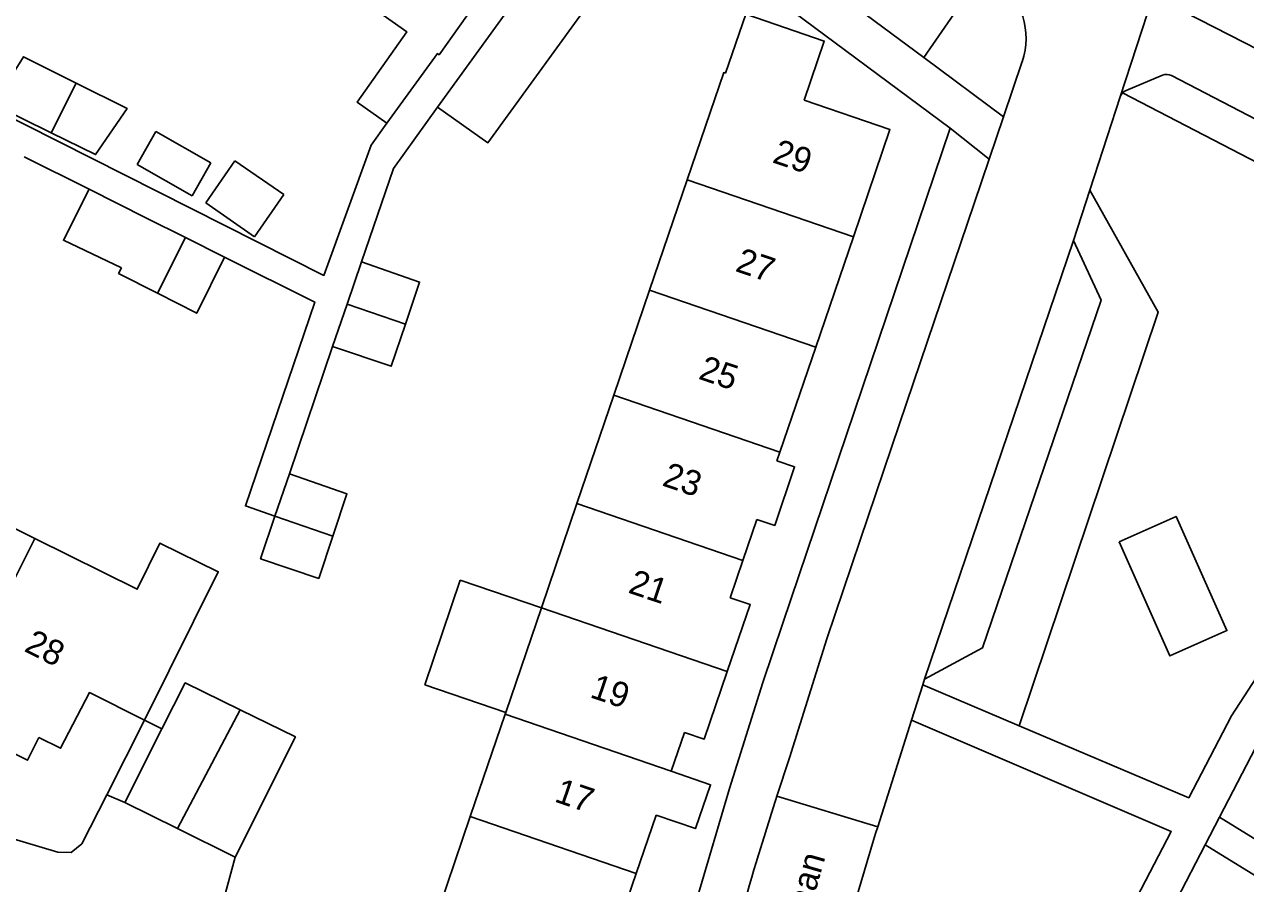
# Model space of a CAD drawing. Extents: x 194485 to 197793, y 468269 to 470822.
# Drawn here: x 195561 to 195619.8, y 470175.4 to 470216.8 of the extents above; entities that cross this region are included whole.
import ezdxf

# ---------------------------------------------------------------- set-up
doc = ezdxf.new("R2010")
doc.units = 0
for name, color, linetype in [('BGT grensvlak begroeid terreindeel', 7, 'Continuous'), ('BGT grensvlak gebouwinstallatie plus 1', 7, 'Continuous'), ('BGT grensvlak onbegroeid terreindeel', 7, 'Continuous'), ('BGT grensvlak overig bouwwerk uitbreiding populatie', 7, 'Continuous'), ('BGT grensvlak pand op maaiveld', 7, 'Continuous'), ('BGT grensvlak pand op maaiveld LR', 7, 'Continuous'), ('BGT grensvlak wegdeel', 7, 'Continuous'), ('BGT tekst huisnummerreeks', 7, 'Continuous'), ('BGT tekst openbare ruimte label weg', 7, 'Continuous')]:
    doc.layers.add(name, color=color, linetype=linetype)

msp = doc.modelspace()

# ---------------------------------------------------------------- linework, layer by layer
at = {"layer": 'BGT grensvlak begroeid terreindeel'}
msp.add_lwpolyline([(195608.878, 470183.011), (195615.565, 470202.917), (195612.277, 470208.781)], dxfattribs=at)
at = {"layer": 'BGT grensvlak gebouwinstallatie plus 1'}
for p, q in [((195581.998, 470190.013), (195580.284, 470184.98)), ((195585.896, 470188.678), (195581.998, 470190.013)), ((195580.284, 470184.98), (195584.184, 470183.651))]:
    msp.add_line(p, q, dxfattribs=at)
msp.add_lwpolyline([(195562.32, 470211.549), (195559.552, 470212.911), (195560.982, 470215.202), (195563.513, 470213.94)], dxfattribs=at)
at = {"layer": 'BGT grensvlak onbegroeid terreindeel'}
msp.add_lwpolyline([(195613.685, 470191.859), (195616.424, 470193.078), (195618.868, 470187.585), (195616.129, 470186.366), (195613.685, 470191.859)], dxfattribs=at)
at = {"layer": 'BGT grensvlak overig bouwwerk uitbreiding populatie'}
for p, q in [((195566.448, 470210.023), (195567.354, 470211.613)), ((195567.354, 470211.613), (195570.005, 470210.102)), ((195569.098, 470208.512), (195566.448, 470210.023)), ((195570.005, 470210.102), (195569.098, 470208.512)), ((195569.752, 470208.171), (195571.155, 470210.197)), ((195571.155, 470210.197), (195573.505, 470208.57)), ((195573.505, 470208.57), (195572.103, 470206.544)), ((195572.103, 470206.544), (195569.752, 470208.171))]:
    msp.add_line(p, q, dxfattribs=at)
at = {"layer": 'BGT grensvlak pand op maaiveld'}
for p, q in [((195580.905, 470212.774), (195586.29, 470220.234)), ((195563.513, 470213.94), (195562.32, 470211.549)), ((195591.104, 470203.972), (195592.912, 470209.282)), ((195566.9, 470207.441), (195564.138, 470208.836)), ((195568.778, 470206.503), (195566.9, 470207.441)), ((195568.778, 470206.503), (195570.656, 470205.565)), ((195599.096, 470201.235), (195600.906, 470206.545)), ((195577.246, 470205.334), (195576.551, 470203.296)), ((195589.381, 470198.914), (195591.104, 470203.972)), ((195575.855, 470201.258), (195576.551, 470203.296)), ((195599.096, 470201.235), (195597.372, 470196.177)), ((195587.606, 470193.7), (195589.381, 470198.914)), ((195597.372, 470196.177), (195597.229, 470195.758)), ((195573.774, 470195.137), (195573.084, 470193.093)), ((195556.655, 470194.438), (195561.525, 470192.022)), ((195585.896, 470188.678), (195587.606, 470193.7)), ((195596.267, 470192.938), (195595.594, 470190.965)), ((195595.594, 470190.965), (195594.983, 470189.171)), ((195584.184, 470183.651), (195585.896, 470188.678)), ((195582.475, 470178.634), (195584.152, 470183.557)), ((195584.152, 470183.557), (195584.184, 470183.651)), ((195565.858, 470179.307), (195567.648, 470182.857)), ((195592.773, 470182.688), (195592.137, 470180.823)), ((195568.388, 470178.055), (195565.858, 470179.307)), ((195591.417, 470178.712), (195590.458, 470175.9)), ((195571.174, 470176.677), (195568.388, 470178.055))]:
    msp.add_line(p, q, dxfattribs=at)
for points in [[(195578.47, 470212.005), (195580.896, 470215.36), (195580.978, 470215.302), (195585.878, 470222.204)], [(195576.45, 470218.514), (195579.428, 470216.401), (195577.032, 470213.025), (195578.47, 470212.005)], [(195588.725, 470218.526), (195583.327, 470211.065), (195580.905, 470212.774)], [(195598.54, 470213.117), (195599.506, 470215.958), (195595.723, 470217.257), (195594.757, 470214.416)], [(195592.912, 470209.282), (195594.67, 470214.446), (195594.757, 470214.416)], [(195563.513, 470213.94), (195565.971, 470212.713), (195564.457, 470210.497), (195562.32, 470211.549)], [(195600.906, 470206.545), (195602.664, 470211.701), (195598.54, 470213.117)], [(195564.138, 470208.836), (195562.909, 470206.37), (195565.7, 470205.051)], [(195570.656, 470205.565), (195569.318, 470202.861), (195567.44, 470203.819)], [(195565.7, 470205.051), (195565.562, 470204.776), (195567.44, 470203.819)], [(195579.356, 470202.337), (195580.039, 470204.362), (195577.246, 470205.334)], [(195579.356, 470202.337), (195578.672, 470200.311), (195575.855, 470201.258)], [(195597.229, 470195.758), (195598.079, 470195.469), (195597.119, 470192.648), (195596.267, 470192.938)], [(195575.864, 470192.133), (195576.54, 470194.165), (195573.774, 470195.137)], [(195575.864, 470192.133), (195575.187, 470190.101), (195572.394, 470191.048), (195573.084, 470193.093)], [(195561.525, 470192.022), (195566.456, 470189.576), (195567.544, 470191.789), (195570.354, 470190.421), (195566.811, 470183.274)], [(195594.983, 470189.171), (195595.94, 470188.845), (195594.838, 470185.615)], [(195594.838, 470185.615), (195593.729, 470182.362), (195592.773, 470182.688)], [(195567.648, 470182.857), (195568.764, 470185.07), (195571.41, 470183.771)], [(195566.811, 470183.274), (195564.154, 470184.605), (195562.774, 470181.921), (195561.727, 470182.441)], [(195557.185, 470183.336), (195561.184, 470181.348), (195561.727, 470182.441)], [(195571.41, 470183.771), (195574.068, 470182.466), (195571.174, 470176.677)], [(195592.137, 470180.823), (195594.034, 470180.17), (195593.308, 470178.061), (195591.417, 470178.712)], [(195590.458, 470175.9), (195588.603, 470170.459), (195580.622, 470173.192), (195582.475, 470178.634)]]:
    msp.add_lwpolyline(points, dxfattribs=at)
at = {"layer": 'BGT grensvlak pand op maaiveld LR'}
for p, q in [((195600.906, 470206.545), (195592.912, 470209.282)), ((195568.778, 470206.503), (195567.44, 470203.819)), ((195599.096, 470201.235), (195591.104, 470203.972)), ((195576.551, 470203.296), (195579.356, 470202.337)), ((195597.372, 470196.177), (195589.381, 470198.914)), ((195595.594, 470190.965), (195587.606, 470193.7)), ((195573.084, 470193.093), (195575.864, 470192.133)), ((195561.525, 470192.022), (195557.185, 470183.336)), ((195594.838, 470185.615), (195585.896, 470188.678)), ((195571.41, 470183.771), (195568.388, 470178.055)), ((195592.137, 470180.823), (195584.152, 470183.557)), ((195590.458, 470175.9), (195582.475, 470178.634))]:
    msp.add_line(p, q, dxfattribs=at)
at = {"layer": 'BGT grensvlak wegdeel'}
for p, q in [((195594.972, 470219.641), (195605.566, 470211.77)), ((195604.287, 470215.172), (195598.601, 470219.395)), ((195604.287, 470215.172), (195606.898, 470218.934)), ((195613.735, 470213.269), (195615.318, 470218.143)), ((195631.526, 470209.787), (195615.318, 470218.143)), ((195604.287, 470215.172), (195608.127, 470212.32)), ((195608.127, 470212.32), (195609.022, 470214.968)), ((195616.199, 470214.296), (195630.124, 470207.074)), ((195612.277, 470208.781), (195613.735, 470213.269)), ((195608.127, 470212.32), (195607.435, 470210.272)), ((195605.566, 470211.77), (195597.51, 470187.946)), ((195605.566, 470211.77), (195607.435, 470210.272)), ((195561.026, 470210.39), (195564.138, 470208.836)), ((195607.435, 470210.272), (195606.713, 470208.138)), ((195611.493, 470206.367), (195612.277, 470208.781)), ((195604.33, 470185.249), (195611.493, 470206.367)), ((195573.774, 470195.137), (195575.855, 470201.258)), ((195604.33, 470185.249), (195604.243, 470184.983)), ((195603.703, 470183.282), (195604.243, 470184.983)), ((195604.243, 470184.983), (195608.878, 470183.011)), ((195566.811, 470183.274), (195564.989, 470179.687)), ((195566.811, 470183.274), (195567.648, 470182.857)), ((195602.073, 470178.148), (195603.703, 470183.282)), ((195564.989, 470179.687), (195565.858, 470179.307)), ((195597.225, 470179.624), (195602.073, 470178.148)), ((195618.514, 470178.614), (195617.823, 470177.283))]:
    msp.add_line(p, q, dxfattribs=at)
for points in [[(195578.47, 470212.005), (195577.704, 470210.946), (195575.436, 470204.684), (195535.55, 470224.837), (195538.094, 470230.074)], [(195613.852, 470213.463), (195613.929, 470213.528), (195614.017, 470213.576), (195615.776, 470214.314)], [(195613.852, 470213.463), (195613.782, 470213.373), (195613.735, 470213.269)], [(195613.852, 470213.463), (195629.994, 470205.091), (195632.096, 470203.521)], [(195577.246, 470205.334), (195578.779, 470209.828), (195580.905, 470212.774)], [(195606.713, 470208.138), (195604.793, 470202.46), (195603.13, 470197.543), (195601.234, 470191.934), (195599.632, 470187.197), (195597.829, 470181.467), (195597.225, 470179.624)], [(195611.493, 470206.367), (195612.819, 470203.489), (195607.111, 470186.755), (195604.33, 470185.249)], [(195570.656, 470205.565), (195574.998, 470203.396), (195571.662, 470193.584), (195573.084, 470193.093)], [(195608.878, 470183.011), (195617.035, 470179.539), (195619.086, 470183.487), (195632.096, 470203.521)], [(195618.514, 470178.614), (195620.47, 470182.379), (195633.507, 470202.466)], [(195591.745, 470168.753), (195593.415, 470174.819), (195594.943, 470179.987), (195596.548, 470185.093), (195597.51, 470187.946)], [(195609.411, 470164.872), (195616.191, 470177.915), (195603.703, 470183.282)], [(195552.376, 470180.469), (195555.2, 470179.131), (195562.641, 470176.924), (195563.285, 470176.91), (195563.785, 470177.317), (195564.989, 470179.687)], [(195596.446, 470177.149), (195597.123, 470179.313), (195597.171, 470179.459), (195597.225, 470179.624)], [(195629.438, 470171.751), (195628.445, 470172.484), (195618.514, 470178.614)], [(195602.073, 470178.148), (195601.971, 470177.825), (195601.869, 470177.504), (195599.225, 470168.579)], [(195617.823, 470177.283), (195613.738, 470169.38), (195607.739, 470157.864), (195602.695, 470144.835), (195597.556, 470131.618), (195596.517, 470128.158), (195595.45, 470123.65), (195594.685, 470119.082), (195594.326, 470115.828), (195594.336, 470115.627)], [(195617.823, 470177.283), (195627.542, 470171.286), (195634.323, 470166.28)], [(195571.174, 470176.677), (195570.637, 470174.722), (195591.745, 470168.753)]]:
    msp.add_lwpolyline(points, dxfattribs=at)
for centre, radius, start, end in [((195605.695, 470216.094), 3.513, 341.29671, 53.38157), ((195615.968, 470213.852), 0.5, 62.51657, 112.61013), ((195760.6, 470127.086), 171.619, 163.03959, 165.03807)]:
    msp.add_arc(centre, radius, start, end, dxfattribs=at)

# ---------------------------------------------------------------- texts
at = {"layer": 'BGT tekst huisnummerreeks'}
for s, rotation, p in [('29', 341.2, (195596.958, 470210.134)), ('27', 341.2, (195595.175, 470204.901)), ('25', 341.2, (195593.404, 470199.718)), ('23', 341.2, (195591.657, 470194.582)), ('21', 341.2, (195590.022, 470189.427)), ('28', 333.6, (195560.965, 470186.617)), ('19', 341.2, (195588.182, 470184.393)), ('17', 341.2, (195586.472, 470179.373))]:
    msp.add_text(s, height=1.2, rotation=rotation, dxfattribs=at).set_placement(p)
at = {"layer": 'BGT tekst openbare ruimte label weg'}
msp.add_text('Tomatenlaan', height=1.2, rotation=74, dxfattribs=at).set_placement((195596.985, 470167.695))

doc.saveas('drawing.dxf')
